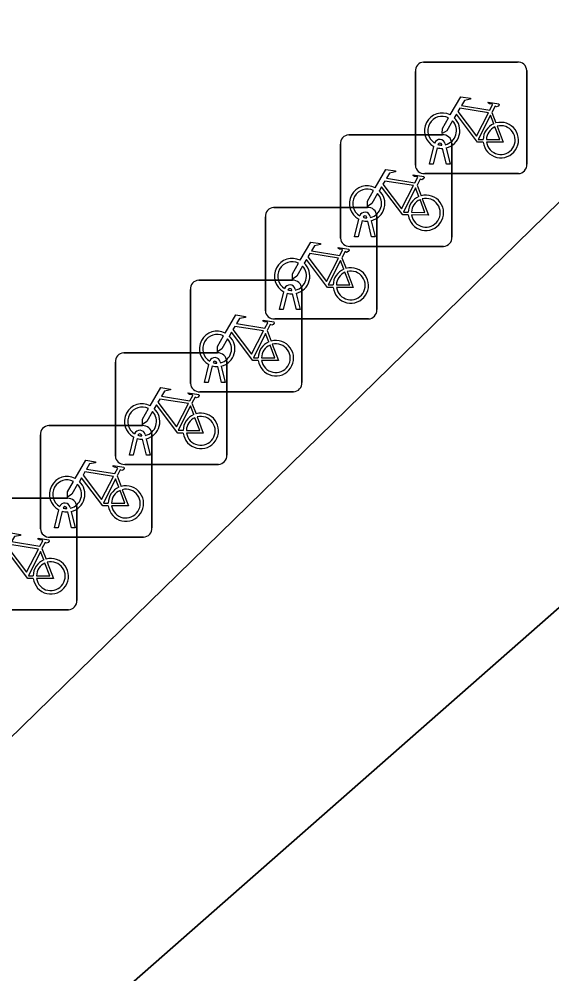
# Model space of a CAD drawing. Extents: x 160663 to 161506, y 382245 to 383291.
# Drawn here: x 161210.98 to 161215.75, y 383140.59 to 383149.14 of the extents above; entities that cross this region are included whole.
import ezdxf

# ---------------------------------------------------------------- set-up
doc = ezdxf.new("R2010")
doc.units = 0
for name, color, linetype in [('IMGEO_Fietsenrek', 7, 'Continuous'), ('IMGEO_Groenvoorziening', 7, 'Continuous'), ('IMGEO_Voetpad_open', 7, 'Continuous')]:
    doc.layers.add(name, color=color, linetype=linetype)

msp = doc.modelspace()

# ---------------------------------------------------------------- linework, layer by layer
at = {"layer": 'IMGEO_Fietsenrek'}
for p, q in [((161214.6029, 383148.7575), (161215.4438, 383148.7575)), ((161215.4438, 383148.7575), (161214.6029, 383148.7575)), ((161214.5285, 383147.8329), (161214.5285, 383148.6738)), ((161214.5285, 383148.6738), (161214.5285, 383147.8329)), ((161215.5275, 383148.6831), (161215.5275, 383147.8422)), ((161215.5275, 383147.8422), (161215.5275, 383148.6831)), ((161215.2152, 383148.3072), (161215.2515, 383148.212)), ((161213.9309, 383148.1055), (161214.7718, 383148.1055)), ((161214.7718, 383148.1055), (161213.9309, 383148.1055)), ((161213.8565, 383147.1809), (161213.8565, 383148.0218)), ((161213.8565, 383148.0218), (161213.8565, 383147.1809)), ((161214.6555, 383147.8423), (161214.6938, 383148.0023)), ((161214.7242, 383147.9901), (161214.6889, 383147.8423)), ((161214.7659, 383148.0139), (161214.7649, 383148.0182)), ((161214.807, 383147.8423), (161214.7731, 383147.984)), ((161214.7966, 383148.0254), (161214.7984, 383148.0175)), ((161214.8054, 383147.9883), (161214.8404, 383147.8423)), ((161214.8555, 383148.0311), (161214.8555, 383147.1902)), ((161214.8555, 383147.1902), (161214.8555, 383148.0311)), ((161214.6889, 383147.8423), (161214.6555, 383147.8423)), ((161214.8404, 383147.8423), (161214.807, 383147.8423)), ((161215.4531, 383147.7585), (161214.6122, 383147.7585)), ((161214.6122, 383147.7585), (161215.4531, 383147.7585)), ((161214.5432, 383147.6552), (161214.5795, 383147.56)), ((161213.2579, 383147.4545), (161214.0988, 383147.4545)), ((161214.0988, 383147.4545), (161213.2579, 383147.4545)), ((161214.1825, 383147.3801), (161214.1825, 383146.5392)), ((161214.1825, 383146.5392), (161214.1825, 383147.3801)), ((161213.1835, 383146.5299), (161213.1835, 383147.3708)), ((161213.1835, 383147.3708), (161213.1835, 383146.5299)), ((161213.9835, 383147.1903), (161214.0218, 383147.3503)), ((161214.0522, 383147.3381), (161214.0169, 383147.1903)), ((161214.0939, 383147.3619), (161214.0929, 383147.3662)), ((161214.135, 383147.1903), (161214.1011, 383147.332)), ((161214.1246, 383147.3734), (161214.1264, 383147.3655)), ((161214.1334, 383147.3363), (161214.1684, 383147.1903)), ((161214.0169, 383147.1903), (161213.9835, 383147.1903)), ((161214.1684, 383147.1903), (161214.135, 383147.1903)), ((161214.7811, 383147.1065), (161213.9402, 383147.1065)), ((161213.9402, 383147.1065), (161214.7811, 383147.1065)), ((161213.8702, 383147.0042), (161213.9065, 383146.909)), ((161212.5859, 383146.8025), (161213.4268, 383146.8025)), ((161213.4268, 383146.8025), (161212.5859, 383146.8025)), ((161212.5115, 383145.8779), (161212.5115, 383146.7188)), ((161212.5115, 383146.7188), (161212.5115, 383145.8779)), ((161213.3105, 383146.5393), (161213.3488, 383146.6993)), ((161213.4209, 383146.7109), (161213.4199, 383146.7152)), ((161213.4516, 383146.7224), (161213.4534, 383146.7145)), ((161213.5105, 383146.7281), (161213.5105, 383145.8872)), ((161213.5105, 383145.8872), (161213.5105, 383146.7281)), ((161213.3792, 383146.6871), (161213.3439, 383146.5393)), ((161213.462, 383146.5393), (161213.4281, 383146.681)), ((161213.4604, 383146.6853), (161213.4954, 383146.5393)), ((161213.3439, 383146.5393), (161213.3105, 383146.5393)), ((161213.4954, 383146.5393), (161213.462, 383146.5393)), ((161214.1081, 383146.4555), (161213.2672, 383146.4555)), ((161213.2672, 383146.4555), (161214.1081, 383146.4555)), ((161213.1982, 383146.3522), (161213.2345, 383146.257)), ((161211.9129, 383146.1515), (161212.7538, 383146.1515)), ((161212.7538, 383146.1515), (161211.9129, 383146.1515)), ((161211.8385, 383145.2269), (161211.8385, 383146.0678)), ((161211.8385, 383146.0678), (161211.8385, 383145.2269)), ((161212.6385, 383145.8873), (161212.6768, 383146.0473)), ((161212.7072, 383146.0351), (161212.6719, 383145.8873)), ((161212.7489, 383146.0589), (161212.7479, 383146.0632)), ((161212.79, 383145.8873), (161212.7561, 383146.029)), ((161212.7796, 383146.0704), (161212.7814, 383146.0625)), ((161212.7884, 383146.0333), (161212.8234, 383145.8873)), ((161212.8375, 383146.0771), (161212.8375, 383145.2362)), ((161212.8375, 383145.2362), (161212.8375, 383146.0771)), ((161212.6719, 383145.8873), (161212.6385, 383145.8873)), ((161212.8234, 383145.8873), (161212.79, 383145.8873)), ((161213.4361, 383145.8035), (161212.5952, 383145.8035)), ((161212.5952, 383145.8035), (161213.4361, 383145.8035)), ((161212.5252, 383145.7012), (161212.5615, 383145.606)), ((161211.2409, 383145.4995), (161212.0818, 383145.4995)), ((161212.0818, 383145.4995), (161211.2409, 383145.4995)), ((161211.1665, 383144.5749), (161211.1665, 383145.4158)), ((161211.1665, 383145.4158), (161211.1665, 383144.5749)), ((161212.0759, 383145.4079), (161212.0749, 383145.4122)), ((161212.1066, 383145.4194), (161212.1084, 383145.4115)), ((161212.1655, 383145.4251), (161212.1655, 383144.5842)), ((161212.1655, 383144.5842), (161212.1655, 383145.4251)), ((161211.9655, 383145.2363), (161212.0038, 383145.3963)), ((161212.0342, 383145.3841), (161211.9989, 383145.2363)), ((161212.117, 383145.2363), (161212.0831, 383145.378)), ((161212.1154, 383145.3823), (161212.1504, 383145.2363)), ((161212.7631, 383145.1525), (161211.9222, 383145.1525)), ((161211.9222, 383145.1525), (161212.7631, 383145.1525)), ((161211.9989, 383145.2363), (161211.9655, 383145.2363)), ((161212.1504, 383145.2363), (161212.117, 383145.2363)), ((161211.8532, 383145.0492), (161211.8895, 383144.954)), ((161210.5679, 383144.8485), (161211.4088, 383144.8485)), ((161211.4088, 383144.8485), (161210.5679, 383144.8485)), ((161211.2935, 383144.5843), (161211.3318, 383144.7443)), ((161211.3622, 383144.7321), (161211.3269, 383144.5843)), ((161211.4039, 383144.7559), (161211.4029, 383144.7602)), ((161211.445, 383144.5843), (161211.4111, 383144.726)), ((161211.4346, 383144.7674), (161211.4364, 383144.7595)), ((161211.4434, 383144.7303), (161211.4784, 383144.5843)), ((161211.4925, 383144.7741), (161211.4925, 383143.9332)), ((161211.4925, 383143.9332), (161211.4925, 383144.7741)), ((161211.3269, 383144.5843), (161211.2935, 383144.5843)), ((161211.4784, 383144.5843), (161211.445, 383144.5843)), ((161212.0911, 383144.5005), (161211.2502, 383144.5005)), ((161211.2502, 383144.5005), (161212.0911, 383144.5005)), ((161211.1802, 383144.3982), (161211.2165, 383144.303)), ((161211.4181, 383143.8495), (161210.5772, 383143.8495)), ((161210.5772, 383143.8495), (161211.4181, 383143.8495))]:
    msp.add_line(p, q, dxfattribs=at)
for points in [[(161214.8411, 383148.2842), (161214.9358, 383148.4477), (161215.022, 383148.4339), (161215.0237, 383148.4252), (161214.9676, 383148.4143), (161214.9414, 383148.369), (161215.1966, 383148.3282)], [(161215.1837, 383148.303), (161214.9269, 383148.344), (161214.9102, 383148.3152), (161215.0772, 383148.0949), (161215.1837, 383148.303)], [(161215.1966, 383148.3282), (161215.2216, 383148.377), (161215.2165, 383148.381), (161215.1933, 383148.3847), (161215.1806, 383148.3922), (161215.1796, 383148.3953), (161215.1818, 383148.3999), (161215.2766, 383148.3848), (161215.2789, 383148.3745), (161215.2695, 383148.3621), (161215.2571, 383148.3557), (161215.2426, 383148.3619), (161215.2152, 383148.3072)], [(161214.8618, 383148.2317), (161214.8102, 383148.1425), (161214.7703, 383148.1165), (161214.7715, 383148.164), (161214.826, 383148.2582)], [(161215.1368, 383148.0395), (161215.0871, 383148.0396), (161214.8964, 383148.2913), (161214.8774, 383148.2585)], [(161215.2317, 383148.205), (161215.2024, 383148.2818), (161215.093, 383148.0637), (161215.1357, 383148.0636)], [(161215.1657, 383148.0635), (161215.2856, 383148.0633), (161215.2424, 383148.1769)], [(161215.2622, 383148.1838), (161215.3172, 383148.0392), (161215.1671, 383148.0395)], [(161214.1691, 383147.6322), (161214.2638, 383147.7957), (161214.35, 383147.7819), (161214.3517, 383147.7732), (161214.2956, 383147.7623), (161214.2694, 383147.717), (161214.5246, 383147.6762)], [(161214.5246, 383147.6762), (161214.5496, 383147.725), (161214.5445, 383147.729), (161214.5213, 383147.7327), (161214.5086, 383147.7402), (161214.5076, 383147.7433), (161214.5098, 383147.7479), (161214.6046, 383147.7328), (161214.6069, 383147.7225), (161214.5975, 383147.7101), (161214.5851, 383147.7037), (161214.5706, 383147.7099), (161214.5432, 383147.6552)], [(161214.4648, 383147.3875), (161214.4151, 383147.3876), (161214.2244, 383147.6393), (161214.2054, 383147.6065)], [(161214.5117, 383147.651), (161214.2549, 383147.692), (161214.2382, 383147.6632), (161214.4052, 383147.4429), (161214.5117, 383147.651)], [(161214.1898, 383147.5797), (161214.1382, 383147.4905), (161214.0983, 383147.4645), (161214.0995, 383147.512), (161214.154, 383147.6062)], [(161214.5597, 383147.553), (161214.5304, 383147.6298), (161214.421, 383147.4117), (161214.4637, 383147.4116)], [(161214.4937, 383147.4115), (161214.6136, 383147.4113), (161214.5704, 383147.5249)], [(161214.5902, 383147.5318), (161214.6452, 383147.3872), (161214.4951, 383147.3875)], [(161213.4961, 383146.9812), (161213.5908, 383147.1447), (161213.677, 383147.1309), (161213.6787, 383147.1222), (161213.6226, 383147.1113), (161213.5964, 383147.066), (161213.8516, 383147.0252)], [(161213.8387, 383147), (161213.5819, 383147.041), (161213.5652, 383147.0122), (161213.7322, 383146.7919), (161213.8387, 383147)], [(161213.8516, 383147.0252), (161213.8766, 383147.074), (161213.8715, 383147.078), (161213.8483, 383147.0817), (161213.8356, 383147.0892), (161213.8346, 383147.0923), (161213.8368, 383147.0969), (161213.9316, 383147.0818), (161213.9339, 383147.0715), (161213.9245, 383147.0591), (161213.9121, 383147.0527), (161213.8976, 383147.0589), (161213.8702, 383147.0042)], [(161213.5168, 383146.9287), (161213.4652, 383146.8395), (161213.4253, 383146.8135), (161213.4265, 383146.861), (161213.481, 383146.9552)], [(161213.7918, 383146.7365), (161213.7421, 383146.7366), (161213.5514, 383146.9883), (161213.5324, 383146.9555)], [(161213.8867, 383146.902), (161213.8574, 383146.9788), (161213.748, 383146.7607), (161213.7907, 383146.7606)], [(161213.8207, 383146.7605), (161213.9406, 383146.7603), (161213.8974, 383146.8739)], [(161213.9172, 383146.8808), (161213.9722, 383146.7362), (161213.8221, 383146.7365)], [(161212.8241, 383146.3292), (161212.9188, 383146.4927), (161213.005, 383146.4789), (161213.0067, 383146.4702), (161212.9506, 383146.4593), (161212.9244, 383146.414), (161213.1796, 383146.3732)], [(161213.1796, 383146.3732), (161213.2046, 383146.422), (161213.1995, 383146.426), (161213.1763, 383146.4297), (161213.1636, 383146.4372), (161213.1626, 383146.4403), (161213.1648, 383146.4449), (161213.2596, 383146.4298), (161213.2619, 383146.4195), (161213.2525, 383146.4071), (161213.2401, 383146.4007), (161213.2256, 383146.4069), (161213.1982, 383146.3522)], [(161213.1667, 383146.348), (161212.9099, 383146.389), (161212.8932, 383146.3602), (161213.0602, 383146.1399), (161213.1667, 383146.348)], [(161212.8448, 383146.2767), (161212.7932, 383146.1875), (161212.7533, 383146.1615), (161212.7545, 383146.209), (161212.809, 383146.3032)], [(161213.1198, 383146.0845), (161213.0701, 383146.0846), (161212.8794, 383146.3363), (161212.8604, 383146.3035)], [(161213.2147, 383146.25), (161213.1854, 383146.3268), (161213.076, 383146.1087), (161213.1187, 383146.1086)], [(161213.1487, 383146.1085), (161213.2686, 383146.1083), (161213.2254, 383146.2219)], [(161213.2452, 383146.2288), (161213.3002, 383146.0842), (161213.1501, 383146.0845)], [(161212.1511, 383145.6782), (161212.2458, 383145.8417), (161212.332, 383145.8279), (161212.3337, 383145.8192), (161212.2776, 383145.8083), (161212.2514, 383145.763), (161212.5066, 383145.7222)], [(161212.5066, 383145.7222), (161212.5316, 383145.771), (161212.5265, 383145.775), (161212.5033, 383145.7787), (161212.4906, 383145.7862), (161212.4896, 383145.7893), (161212.4918, 383145.7939), (161212.5866, 383145.7788), (161212.5889, 383145.7685), (161212.5795, 383145.7561), (161212.5671, 383145.7497), (161212.5526, 383145.7559), (161212.5252, 383145.7012)], [(161212.4468, 383145.4335), (161212.3971, 383145.4336), (161212.2064, 383145.6853), (161212.1874, 383145.6525)], [(161212.4937, 383145.697), (161212.2369, 383145.738), (161212.2202, 383145.7092), (161212.3872, 383145.4889), (161212.4937, 383145.697)], [(161212.5417, 383145.599), (161212.5124, 383145.6758), (161212.403, 383145.4577), (161212.4457, 383145.4576)], [(161212.1718, 383145.6257), (161212.1202, 383145.5365), (161212.0803, 383145.5105), (161212.0815, 383145.558), (161212.136, 383145.6522)], [(161212.4757, 383145.4575), (161212.5956, 383145.4573), (161212.5524, 383145.5709)], [(161212.5722, 383145.5778), (161212.6272, 383145.4332), (161212.4771, 383145.4335)], [(161211.4791, 383145.0262), (161211.5738, 383145.1897), (161211.66, 383145.1759), (161211.6617, 383145.1672), (161211.6056, 383145.1563), (161211.5794, 383145.111), (161211.8346, 383145.0702)], [(161211.8217, 383145.045), (161211.5649, 383145.086), (161211.5482, 383145.0572), (161211.7152, 383144.8369), (161211.8217, 383145.045)], [(161211.8346, 383145.0702), (161211.8596, 383145.119), (161211.8545, 383145.123), (161211.8313, 383145.1267), (161211.8186, 383145.1342), (161211.8176, 383145.1373), (161211.8198, 383145.1419), (161211.9146, 383145.1268), (161211.9169, 383145.1165), (161211.9075, 383145.1041), (161211.8951, 383145.0977), (161211.8806, 383145.1039), (161211.8532, 383145.0492)], [(161211.4998, 383144.9737), (161211.4482, 383144.8845), (161211.4083, 383144.8585), (161211.4095, 383144.906), (161211.464, 383145.0002)], [(161211.7748, 383144.7815), (161211.7251, 383144.7816), (161211.5344, 383145.0333), (161211.5154, 383145.0005)], [(161211.8697, 383144.947), (161211.8404, 383145.0238), (161211.731, 383144.8057), (161211.7737, 383144.8056)], [(161211.8037, 383144.8055), (161211.9236, 383144.8053), (161211.8804, 383144.9189)], [(161211.9002, 383144.9258), (161211.9552, 383144.7812), (161211.8051, 383144.7815)], [(161210.8061, 383144.3752), (161210.9008, 383144.5387), (161210.987, 383144.5249), (161210.9887, 383144.5162), (161210.9326, 383144.5053), (161210.9064, 383144.46), (161211.1616, 383144.4192)], [(161211.1616, 383144.4192), (161211.1866, 383144.468), (161211.1815, 383144.472), (161211.1583, 383144.4757), (161211.1456, 383144.4832), (161211.1446, 383144.4863), (161211.1468, 383144.4909), (161211.2416, 383144.4758), (161211.2439, 383144.4655), (161211.2345, 383144.4531), (161211.2221, 383144.4467), (161211.2076, 383144.4529), (161211.1802, 383144.3982)], [(161211.1018, 383144.1305), (161211.0521, 383144.1306), (161210.8614, 383144.3823), (161210.8424, 383144.3495)], [(161211.1487, 383144.394), (161210.8919, 383144.435), (161210.8752, 383144.4062), (161211.0422, 383144.1859), (161211.1487, 383144.394)], [(161211.1967, 383144.296), (161211.1674, 383144.3728), (161211.058, 383144.1547), (161211.1007, 383144.1546)], [(161211.1307, 383144.1545), (161211.2506, 383144.1543), (161211.2074, 383144.2679)], [(161211.2272, 383144.2748), (161211.2822, 383144.1302), (161211.1321, 383144.1305)]]:
    msp.add_lwpolyline(points, dxfattribs=at)
for centre, radius, start, end in [((161214.6062, 383148.6796), 0.0779, 92.4484, 184.28452), ((161214.6062, 383148.6796), 0.0779, 92.4484, 184.28452), ((161215.4496, 383148.6798), 0.0779, 2.4484, 94.28452), ((161215.4496, 383148.6798), 0.0779, 2.4484, 94.28452), ((161214.7681, 383148.1429), 0.159, 62.67661, 242.13685), ((161214.7681, 383148.1429), 0.129, 63.31916, 238.90302), ((161214.7681, 383148.1429), 0.159, 283.5766, 46.60424), ((161214.7681, 383148.1429), 0.129, 283.60429, 43.43025), ((161215.2947, 383148.0589), 0.159, 113.3408, 178.32165), ((161215.2947, 383148.0589), 0.159, 187.0065, 105.77075), ((161215.2947, 383148.0589), 0.129, 113.92302, 177.95563), ((161215.2947, 383148.0589), 0.129, 188.67146, 104.58832), ((161213.9342, 383148.0276), 0.0779, 92.4484, 184.28452), ((161213.9342, 383148.0276), 0.0779, 92.4484, 184.28452), ((161214.7479, 383148.0143), 0.0499, 12.8025, 158.69338), ((161214.7776, 383148.0278), 0.0779, 2.4484, 94.28452), ((161214.7776, 383148.0278), 0.0779, 2.4484, 94.28452), ((161214.7681, 383148.1429), 0.159, 253.99666, 271.78671), ((161214.7479, 383148.0143), 0.0174, 12.8025, 163.45023), ((161214.7681, 383148.1429), 0.129, 253.41502, 269.02044), ((161214.6064, 383147.8362), 0.0779, 182.4484, 274.28452), ((161214.6064, 383147.8362), 0.0779, 182.4484, 274.28452), ((161215.4498, 383147.8364), 0.0779, 272.4484, 4.28452), ((161215.4498, 383147.8364), 0.0779, 272.4484, 4.28452), ((161214.0961, 383147.4909), 0.159, 62.67661, 242.13685), ((161214.0961, 383147.4909), 0.129, 63.31916, 238.90302), ((161214.0961, 383147.4909), 0.129, 283.60429, 43.43025), ((161214.0961, 383147.4909), 0.159, 283.5766, 46.60424), ((161214.6227, 383147.4069), 0.159, 113.3408, 178.32165), ((161214.6227, 383147.4069), 0.159, 187.0065, 105.77075), ((161214.6227, 383147.4069), 0.129, 113.92302, 177.95563), ((161214.6227, 383147.4069), 0.129, 188.67146, 104.58832), ((161213.2612, 383147.3766), 0.0779, 92.4484, 184.28452), ((161213.2612, 383147.3766), 0.0779, 92.4484, 184.28452), ((161214.0759, 383147.3623), 0.0499, 12.8025, 158.69338), ((161214.0759, 383147.3623), 0.0174, 12.8025, 163.45023), ((161214.1046, 383147.3768), 0.0779, 2.4484, 94.28452), ((161214.1046, 383147.3768), 0.0779, 2.4484, 94.28452), ((161214.0961, 383147.4909), 0.159, 253.99666, 271.78671), ((161214.0961, 383147.4909), 0.129, 253.41502, 269.02044), ((161213.9344, 383147.1842), 0.0779, 182.4484, 274.28452), ((161213.9344, 383147.1842), 0.0779, 182.4484, 274.28452), ((161214.7778, 383147.1844), 0.0779, 272.4484, 4.28452), ((161214.7778, 383147.1844), 0.0779, 272.4484, 4.28452), ((161213.4231, 383146.8399), 0.159, 62.67661, 242.13685), ((161213.4231, 383146.8399), 0.129, 63.31916, 238.90302), ((161213.4231, 383146.8399), 0.159, 283.5766, 46.60424), ((161213.4231, 383146.8399), 0.129, 283.60429, 43.43025), ((161213.9497, 383146.7559), 0.159, 113.3408, 178.32165), ((161213.9497, 383146.7559), 0.159, 187.0065, 105.77075), ((161213.9497, 383146.7559), 0.129, 113.92302, 177.95563), ((161213.9497, 383146.7559), 0.129, 188.67146, 104.58832), ((161212.5892, 383146.7246), 0.0779, 92.4484, 184.28452), ((161212.5892, 383146.7246), 0.0779, 92.4484, 184.28452), ((161213.4326, 383146.7248), 0.0779, 2.4484, 94.28452), ((161213.4326, 383146.7248), 0.0779, 2.4484, 94.28452), ((161213.4029, 383146.7113), 0.0499, 12.8025, 158.69338), ((161213.4029, 383146.7113), 0.0174, 12.8025, 163.45023), ((161213.4231, 383146.8399), 0.129, 253.41502, 269.02044), ((161213.4231, 383146.8399), 0.159, 253.99666, 271.78671), ((161213.2614, 383146.5332), 0.0779, 182.4484, 274.28452), ((161213.2614, 383146.5332), 0.0779, 182.4484, 274.28452), ((161214.1048, 383146.5334), 0.0779, 272.4484, 4.28452), ((161214.1048, 383146.5334), 0.0779, 272.4484, 4.28452), ((161212.7511, 383146.1879), 0.159, 62.67661, 242.13685), ((161212.7511, 383146.1879), 0.129, 63.31916, 238.90302), ((161212.7511, 383146.1879), 0.129, 283.60429, 43.43025), ((161212.7511, 383146.1879), 0.159, 283.5766, 46.60424), ((161213.2777, 383146.1039), 0.159, 113.3408, 178.32165), ((161213.2777, 383146.1039), 0.159, 187.0065, 105.77075), ((161213.2777, 383146.1039), 0.129, 113.92302, 177.95563), ((161213.2777, 383146.1039), 0.129, 188.67146, 104.58832), ((161211.9162, 383146.0736), 0.0779, 92.4484, 184.28452), ((161211.9162, 383146.0736), 0.0779, 92.4484, 184.28452), ((161212.7309, 383146.0593), 0.0499, 12.8025, 158.69338), ((161212.7596, 383146.0738), 0.0779, 2.4484, 94.28452), ((161212.7596, 383146.0738), 0.0779, 2.4484, 94.28452), ((161212.7511, 383146.1879), 0.159, 253.99666, 271.78671), ((161212.7309, 383146.0593), 0.0174, 12.8025, 163.45023), ((161212.7511, 383146.1879), 0.129, 253.41502, 269.02044), ((161212.5894, 383145.8812), 0.0779, 182.4484, 274.28452), ((161212.5894, 383145.8812), 0.0779, 182.4484, 274.28452), ((161213.4328, 383145.8814), 0.0779, 272.4484, 4.28452), ((161213.4328, 383145.8814), 0.0779, 272.4484, 4.28452), ((161212.0781, 383145.5369), 0.159, 62.67661, 242.13685), ((161212.0781, 383145.5369), 0.129, 63.31916, 238.90302), ((161212.0781, 383145.5369), 0.129, 283.60429, 43.43025), ((161212.0781, 383145.5369), 0.159, 283.5766, 46.60424), ((161212.6047, 383145.4529), 0.159, 113.3408, 178.32165), ((161212.6047, 383145.4529), 0.159, 187.0065, 105.77075), ((161212.6047, 383145.4529), 0.129, 188.67146, 104.58832), ((161211.2442, 383145.4216), 0.0779, 92.4484, 184.28452), ((161211.2442, 383145.4216), 0.0779, 92.4484, 184.28452), ((161212.0876, 383145.4218), 0.0779, 2.4484, 94.28452), ((161212.0876, 383145.4218), 0.0779, 2.4484, 94.28452), ((161212.6047, 383145.4529), 0.129, 113.92302, 177.95563), ((161212.0579, 383145.4083), 0.0499, 12.8025, 158.69338), ((161212.0579, 383145.4083), 0.0174, 12.8025, 163.45023), ((161212.0781, 383145.5369), 0.129, 253.41502, 269.02044), ((161212.0781, 383145.5369), 0.159, 253.99666, 271.78671), ((161211.9164, 383145.2302), 0.0779, 182.4484, 274.28452), ((161211.9164, 383145.2302), 0.0779, 182.4484, 274.28452), ((161212.7598, 383145.2304), 0.0779, 272.4484, 4.28452), ((161212.7598, 383145.2304), 0.0779, 272.4484, 4.28452), ((161211.4061, 383144.8849), 0.159, 62.67661, 242.13685), ((161211.4061, 383144.8849), 0.129, 63.31916, 238.90302), ((161211.4061, 383144.8849), 0.159, 283.5766, 46.60424), ((161211.4061, 383144.8849), 0.129, 283.60429, 43.43025), ((161211.9327, 383144.8009), 0.159, 113.3408, 178.32165), ((161211.9327, 383144.8009), 0.159, 187.0065, 105.77075), ((161211.9327, 383144.8009), 0.129, 113.92302, 177.95563), ((161211.9327, 383144.8009), 0.129, 188.67146, 104.58832), ((161211.4146, 383144.7708), 0.0779, 2.4484, 94.28452), ((161211.4146, 383144.7708), 0.0779, 2.4484, 94.28452), ((161211.3859, 383144.7563), 0.0499, 12.8025, 158.69338), ((161211.4061, 383144.8849), 0.159, 253.99666, 271.78671), ((161211.3859, 383144.7563), 0.0174, 12.8025, 163.45023), ((161211.4061, 383144.8849), 0.129, 253.41502, 269.02044), ((161211.2444, 383144.5782), 0.0779, 182.4484, 274.28452), ((161211.2444, 383144.5782), 0.0779, 182.4484, 274.28452), ((161212.0878, 383144.5784), 0.0779, 272.4484, 4.28452), ((161212.0878, 383144.5784), 0.0779, 272.4484, 4.28452), ((161211.2597, 383144.1499), 0.159, 113.3408, 178.32165), ((161211.2597, 383144.1499), 0.159, 187.0065, 105.77075), ((161211.2597, 383144.1499), 0.129, 113.92302, 177.95563), ((161211.2597, 383144.1499), 0.129, 188.67146, 104.58832), ((161211.4148, 383143.9274), 0.0779, 272.4484, 4.28452), ((161211.4148, 383143.9274), 0.0779, 272.4484, 4.28452)]:
    msp.add_arc(centre, radius, start, end, dxfattribs=at)
at = {"layer": 'IMGEO_Groenvoorziening'}
msp.add_lwpolyline([(161216.736, 383151.78), (161215.151, 383150.224), (161216.835, 383148.493), (161206.943, 383138.846), (161205.275, 383140.592), (161203.593, 383138.939), (161206.661, 383135.826), (161220.444, 383147.936)], close=True, dxfattribs=at)
at = {"layer": 'IMGEO_Voetpad_open'}
for points in [[(161216.736, 383151.78), (161214.639, 383153.962), (161213.09, 383152.381), (161211.388, 383154.092), (161201.518, 383144.441), (161203.171, 383142.744), (161201.47, 383141.094), (161203.593, 383138.939), (161205.275, 383140.592), (161206.943, 383138.846), (161216.835, 383148.493), (161215.151, 383150.224)], [(161223.249, 383145.077), (161220.444, 383147.936), (161206.661, 383135.826), (161209.458, 383132.925)]]:
    msp.add_lwpolyline(points, close=True, dxfattribs=at)

doc.saveas('drawing.dxf')
